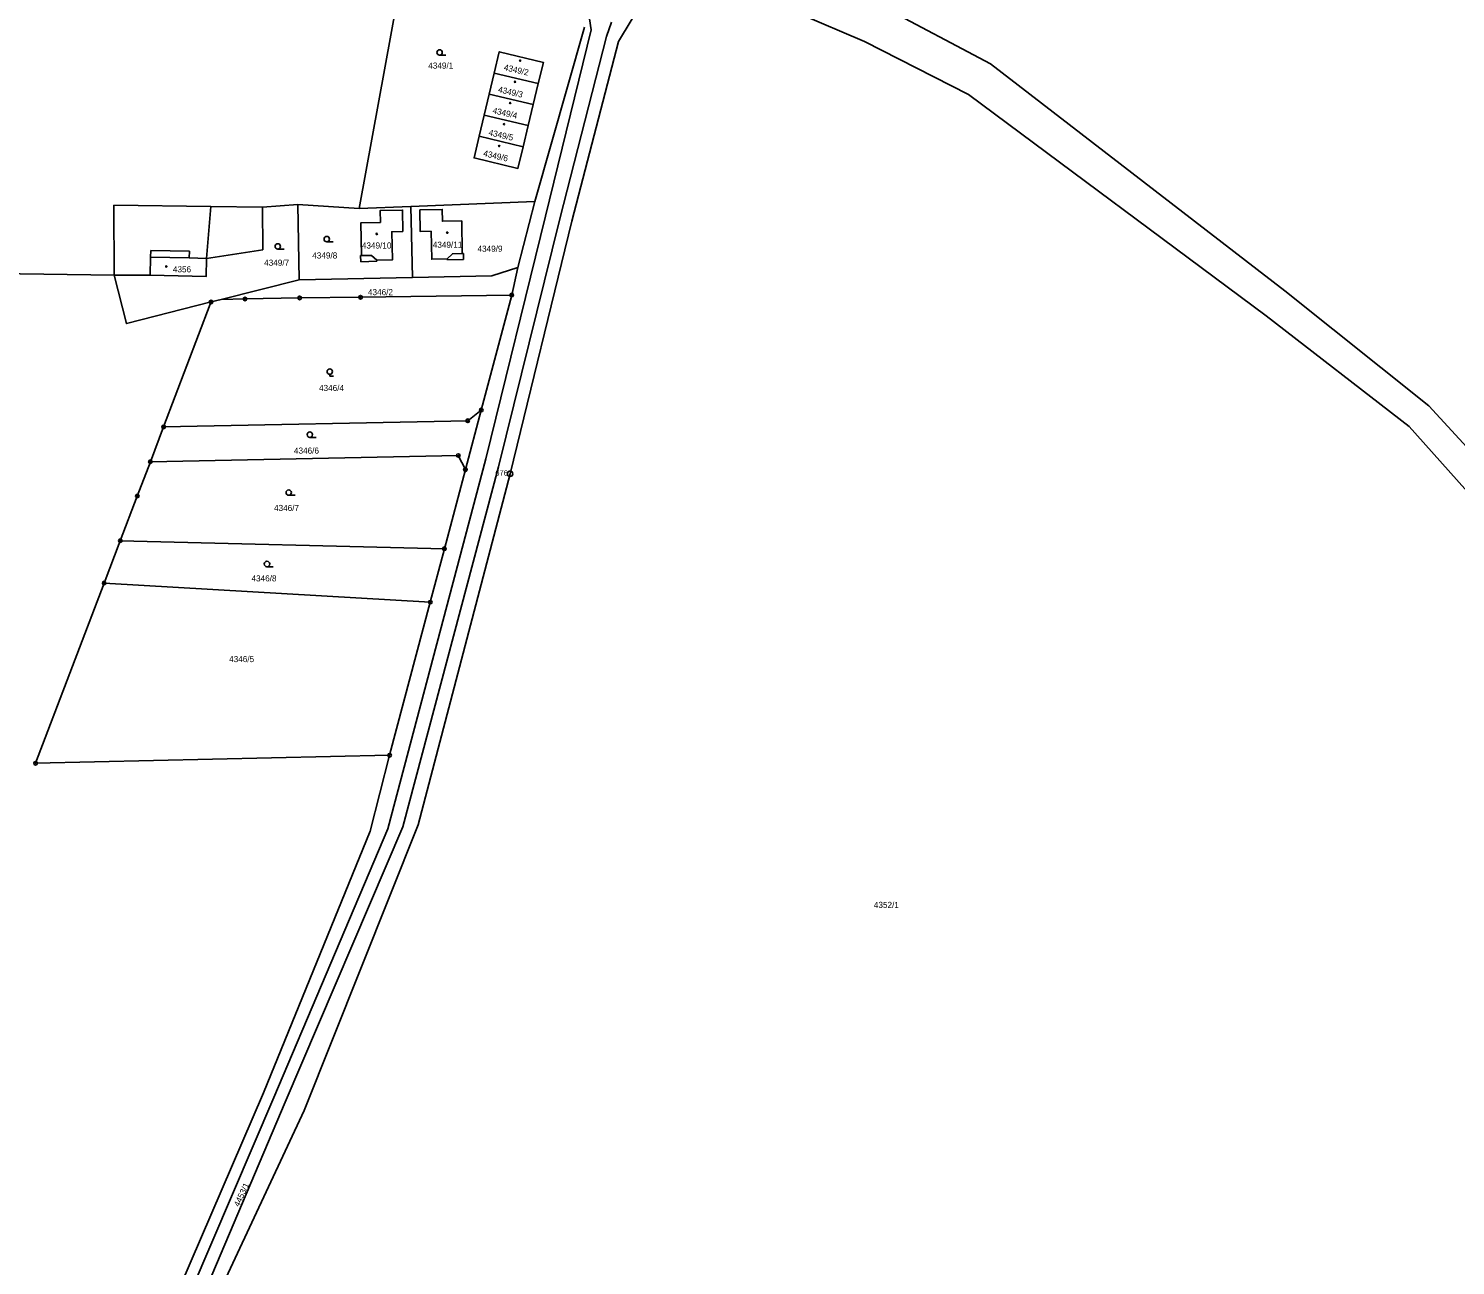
# Model space of a CAD drawing. Extents: x -733394 to -722299, y -1082822 to -1075049.
# Drawn here: x -729358.9 to -728962.3, y -1077688.1 to -1077344.3 of the extents above; entities that cross this region are included whole.
import ezdxf

# ---------------------------------------------------------------- set-up
doc = ezdxf.new("R2010")
doc.units = 0
for name, color, linetype in [('Hranice parcel', 7, 'Continuous'), ('Parcelní čísla', 7, 'Continuous'), ('Vnitřní kresba', 7, 'Continuous'), ('Značky bodu BP', 7, 'Continuous'), ('Značky budov', 7, 'Continuous'), ('Značky kultur', 7, 'Continuous')]:
    doc.layers.add(name, color=color, linetype=linetype)

msp = doc.modelspace()

# ---------------------------------------------------------------- linework, layer by layer
at = {"layer": 'Hranice parcel'}
for p, q in [((-729253.24, -1077319.11), (-729266.96, -1077394.33)), ((-729218.2, -1077392.38), (-729204.36, -1077343.93)), ((-729230.85, -1077362.55), (-729229.45, -1077356.7)), ((-729229.45, -1077356.7), (-729217.23, -1077359.63)), ((-729217.23, -1077359.63), (-729218.63, -1077365.48)), ((-729232.24, -1077368.4), (-729230.85, -1077362.55)), ((-729230.85, -1077362.55), (-729218.63, -1077365.48)), ((-729218.63, -1077365.48), (-729220.03, -1077371.33)), ((-729233.63, -1077374.26), (-729232.24, -1077368.4)), ((-729232.24, -1077368.4), (-729220.03, -1077371.33)), ((-729233.63, -1077374.26), (-729221.44, -1077377.18)), ((-729220.03, -1077371.33), (-729221.44, -1077377.18)), ((-729335.14, -1077393.41), (-729335.09, -1077412.85)), ((-729284.06, -1077393.25), (-729293.83, -1077393.97)), ((-729293.83, -1077393.97), (-729293.8, -1077405.89)), ((-729266.96, -1077394.33), (-729284.06, -1077393.25)), ((-729283.64, -1077414.2), (-729284.06, -1077393.25)), ((-729266.96, -1077394.33), (-729252.67, -1077393.76)), ((-729252.67, -1077393.76), (-729218.2, -1077392.38)), ((-729252.15, -1077413.56), (-729252.67, -1077393.76)), ((-729218.2, -1077392.38), (-729222.9, -1077410.79)), ((-729335.09, -1077412.85), (-729408.75, -1077411.96)), ((-729252.15, -1077413.56), (-729283.64, -1077414.2)), ((-729224.59, -1077418.42), (-729222.9, -1077410.79)), ((-729283.64, -1077414.2), (-729305.35, -1077419.63)), ((-729305.35, -1077419.63), (-729308.15, -1077420.34)), ((-729233.08, -1077450.39), (-729224.59, -1077418.42)), ((-729233.08, -1077450.39), (-729237.47, -1077466.94)), ((-729325.03, -1077464.74), (-729321.36, -1077455.07)), ((-729237.47, -1077466.94), (-729243.31, -1077488.93)), ((-729337.87, -1077498.47), (-729333.39, -1077486.7)), ((-729333.39, -1077486.7), (-729243.31, -1077488.93)), ((-729243.31, -1077488.93), (-729247.25, -1077503.79)), ((-729247.25, -1077503.79), (-729337.87, -1077498.47)), ((-729247.25, -1077503.79), (-729258.54, -1077546.33))]:
    msp.add_line(p, q, dxfattribs=at)
for points in [[(-729169.75, -1077320.43), (-729143.27, -1077329.47), (-729121.67, -1077338.21), (-729091.5, -1077354.13), (-729009.78, -1077417.28), (-728969.68, -1077449.18), (-728950.69, -1077469.86), (-728929.81, -1077509.82), (-728903.09, -1077548.2)], [(-729317.84, -1077728.44), (-729306.78, -1077697.41), (-729282.33, -1077645.04), (-729250.64, -1077565.65), (-729225.05, -1077468.1), (-729207.87, -1077397.91), (-729194.97, -1077347.97), (-729184.63, -1077330.81)], [(-728902.53, -1077609.33), (-728901.6, -1077577.38), (-728907.12, -1077557.27), (-728935.93, -1077513.39), (-728957.38, -1077474.84), (-728975.15, -1077454.95), (-729014.91, -1077424.22), (-729097.62, -1077362.7), (-729126.59, -1077347.91), (-729144.81, -1077340.2), (-729170.84, -1077331.22), (-729184.63, -1077330.81)], [(-729229.45, -1077356.7), (-729228.05, -1077350.8), (-729215.81, -1077353.73), (-729217.23, -1077359.63)], [(-729221.44, -1077377.18), (-729222.9, -1077383.22), (-729235.06, -1077380.31), (-729233.63, -1077374.26)], [(-729293.83, -1077393.97), (-729308.2, -1077393.77), (-729335.14, -1077393.41)], [(-729254.83, -1077400.77), (-729257.93, -1077400.84), (-729257.76, -1077408.63), (-729262.09, -1077408.72), (-729263.56, -1077407.38), (-729266.31, -1077407.43), (-729266.51, -1077398.32), (-729261.11, -1077398.22), (-729261.17, -1077394.92), (-729254.93, -1077394.8), (-729254.83, -1077400.77)], [(-729246.96, -1077400.68), (-729250.07, -1077400.71), (-729250.12, -1077394.73), (-729243.93, -1077394.59), (-729243.88, -1077397.89), (-729238.48, -1077397.81), (-729238.33, -1077406.86), (-729241.09, -1077406.95), (-729242.53, -1077408.33), (-729246.83, -1077408.45), (-729246.96, -1077400.68)], [(-729293.8, -1077405.89), (-729309.41, -1077408.22), (-729309.49, -1077413.24), (-729325.09, -1077412.89), (-729335.09, -1077412.85)], [(-729308.15, -1077420.34), (-729331.68, -1077426.35), (-729335.09, -1077412.85)], [(-729222.9, -1077410.79), (-729230.11, -1077413.11), (-729252.15, -1077413.56)], [(-729321.36, -1077455.07), (-729308.39, -1077420.98), (-729308.15, -1077420.34)], [(-729305.35, -1077419.63), (-729298.74, -1077419.5), (-729283.54, -1077419.2), (-729266.6, -1077419.04), (-729224.59, -1077418.42)], [(-729321.36, -1077455.07), (-729236.84, -1077453.35), (-729233.08, -1077450.39)], [(-729333.39, -1077486.7), (-729328.66, -1077474.28), (-729325.03, -1077464.74)], [(-729325.03, -1077464.74), (-729239.46, -1077463.02), (-729237.47, -1077466.94)], [(-729258.54, -1077546.33), (-729356.93, -1077548.57), (-729337.87, -1077498.47)], [(-729349.8, -1077777.52), (-729316.85, -1077694.19), (-729293.55, -1077640.18), (-729263.91, -1077567.46), (-729258.54, -1077546.33)]]:
    msp.add_lwpolyline(points, dxfattribs=at)
at = {"layer": 'Vnitřní kresba'}
for p, q in [((-729203.23, -1077339.8), (-729202.48, -1077344.74)), ((-729196.9, -1077342.52), (-729198.3, -1077346.54)), ((-729202.48, -1077344.74), (-729215.18, -1077396.5)), ((-729211.25, -1077397.26), (-729198.3, -1077346.54)), ((-729308.2, -1077393.77), (-729309.41, -1077408.22)), ((-729215.18, -1077396.5), (-729231.82, -1077463.95)), ((-729228.27, -1077466.13), (-729211.25, -1077397.26)), ((-729324.93, -1077406), (-729324.97, -1077407.85)), ((-729314.19, -1077406.25), (-729324.93, -1077406)), ((-729324.97, -1077407.85), (-729325.09, -1077412.89)), ((-729324.97, -1077407.85), (-729314.24, -1077408.1)), ((-729314.24, -1077408.1), (-729314.19, -1077406.25)), ((-729309.41, -1077408.22), (-729314.24, -1077408.1)), ((-729266.62, -1077407.44), (-729266.31, -1077407.43)), ((-729266.54, -1077409.15), (-729266.62, -1077407.44)), ((-729262.11, -1077409), (-729266.54, -1077409.15)), ((-729262.09, -1077408.72), (-729262.11, -1077409)), ((-729242.46, -1077408.61), (-729242.53, -1077408.33)), ((-729238.01, -1077408.53), (-729242.46, -1077408.61)), ((-729238.33, -1077406.86), (-729238.04, -1077406.85)), ((-729238.04, -1077406.85), (-729238.01, -1077408.53)), ((-729231.82, -1077463.95), (-729259.03, -1077566.79)), ((-729228.27, -1077466.13), (-729254.84, -1077566.22)), ((-729259.03, -1077566.79), (-729290.67, -1077641.43)), ((-729287.56, -1077642.78), (-729254.84, -1077566.22)), ((-729290.67, -1077641.43), (-729313.68, -1077695.2)), ((-729310.28, -1077696.29), (-729287.56, -1077642.78))]:
    msp.add_line(p, q, dxfattribs=at)
at = {"layer": 'Značky bodu BP'}
for centre, radius in [((-729224.59, -1077418.42), 0.5), ((-729308.15, -1077420.34), 0.5), ((-729308.15, -1077420.34), 0.0303), ((-729298.74, -1077419.5), 0.5), ((-729298.74, -1077419.5), 0.0303), ((-729283.54, -1077419.2), 0.5), ((-729283.54, -1077419.2), 0.0303), ((-729266.6, -1077419.04), 0.5), ((-729266.6, -1077419.04), 0.0303), ((-729224.59, -1077418.42), 0.0303), ((-729236.84, -1077453.35), 0.5), ((-729236.84, -1077453.35), 0.0303), ((-729233.08, -1077450.39), 0.5), ((-729233.08, -1077450.39), 0.0303), ((-729321.36, -1077455.07), 0.5), ((-729321.36, -1077455.07), 0.0303), ((-729325.03, -1077464.74), 0.5), ((-729325.03, -1077464.74), 0.0303), ((-729239.46, -1077463.02), 0.5), ((-729239.46, -1077463.02), 0.0303), ((-729237.47, -1077466.94), 0.5), ((-729237.47, -1077466.94), 0.0303), ((-729225.05, -1077468.1), 0.75), ((-729225.05, -1077468.1), 0.03), ((-729328.66, -1077474.28), 0.5), ((-729328.66, -1077474.28), 0.0303), ((-729333.39, -1077486.7), 0.5), ((-729333.39, -1077486.7), 0.0303), ((-729243.31, -1077488.93), 0.5), ((-729243.31, -1077488.93), 0.0303), ((-729337.87, -1077498.47), 0.5), ((-729337.87, -1077498.47), 0.0303), ((-729247.25, -1077503.79), 0.5), ((-729247.25, -1077503.79), 0.0303), ((-729356.93, -1077548.57), 0.5), ((-729356.93, -1077548.57), 0.0303), ((-729258.54, -1077546.33), 0.5), ((-729258.54, -1077546.33), 0.0303)]:
    msp.add_circle(centre, radius, dxfattribs=at)
at = {"layer": 'Značky budov'}
for centre in [(-729222.26, -1077353.27), (-729223.66, -1077359.16), (-729225.04, -1077365.02), (-729226.76, -1077370.91), (-729228.08, -1077376.99), (-729262.11, -1077401.42), (-729242.52, -1077401.08), (-729320.62, -1077410.47)]:
    msp.add_circle(centre, 0.175, dxfattribs=at)
at = {"layer": 'Značky kultur'}
for p, q in [((-729244.64, -1077351.74), (-729242.89, -1077351.74)), ((-729289.61, -1077405.64), (-729287.86, -1077405.64)), ((-729275.99, -1077403.62), (-729274.24, -1077403.62)), ((-729275.17, -1077440.44), (-729275.17, -1077440.94)), ((-729275.17, -1077440.94), (-729274.17, -1077440.94)), ((-729280.71, -1077457.97), (-729278.96, -1077457.97)), ((-729286.58, -1077474.07), (-729284.83, -1077474.07)), ((-729292.62, -1077493.92), (-729290.87, -1077493.92))]:
    msp.add_line(p, q, dxfattribs=at)
for centre in [(-729244.64, -1077350.99), (-729275.99, -1077402.87), (-729289.61, -1077404.89), (-729275.17, -1077439.69), (-729280.71, -1077457.22), (-729286.58, -1077473.32), (-729292.62, -1077493.17)]:
    msp.add_circle(centre, 0.75, dxfattribs=at)

# ---------------------------------------------------------------- texts
at = {"layer": 'Parcelní čísla'}
for s, p in [('4349/1', (-729247.8, -1077355.49)), ('4349/10', (-729266.25, -1077405.49)), ('4349/11', (-729246.54, -1077405.27)), ('4349/9', (-729234.11, -1077406.38)), ('4349/7', (-729293.41, -1077410.27)), ('4349/8', (-729280.04, -1077408.26)), ('4356', (-729318.77, -1077412.11)), ('4346/2', (-729264.55, -1077418.45)), ('4346/4', (-729278.16, -1077445.09)), ('4346/6', (-729285.12, -1077462.5)), ('4346/7', (-729290.66, -1077478.45)), ('4346/8', (-729296.92, -1077498.01)), ('4346/5', (-729303.14, -1077520.45)), ('4352/1', (-729123.96, -1077588.78))]:
    msp.add_text(s, height=1.7, dxfattribs=at).set_placement(p)
for s, rotation, p in [('4349/2', 347, (-729226.9, -1077355.88)), ('4349/3', 347, (-729228.5, -1077362.01)), ('4349/4', 347, (-729230.05, -1077367.86)), ('4349/5', 347, (-729231.15, -1077373.98)), ('4349/6', 347, (-729232.62, -1077379.77)), ('4453/1', 65, (-729300.39, -1077671.97))]:
    msp.add_text(s, height=1.7, rotation=rotation, dxfattribs=at).set_placement(p)
at = {"layer": 'Značky bodu BP'}
msp.add_text('676', height=1.5, dxfattribs=at).set_placement((-729229.15, -1077468.6))

doc.saveas('drawing.dxf')
